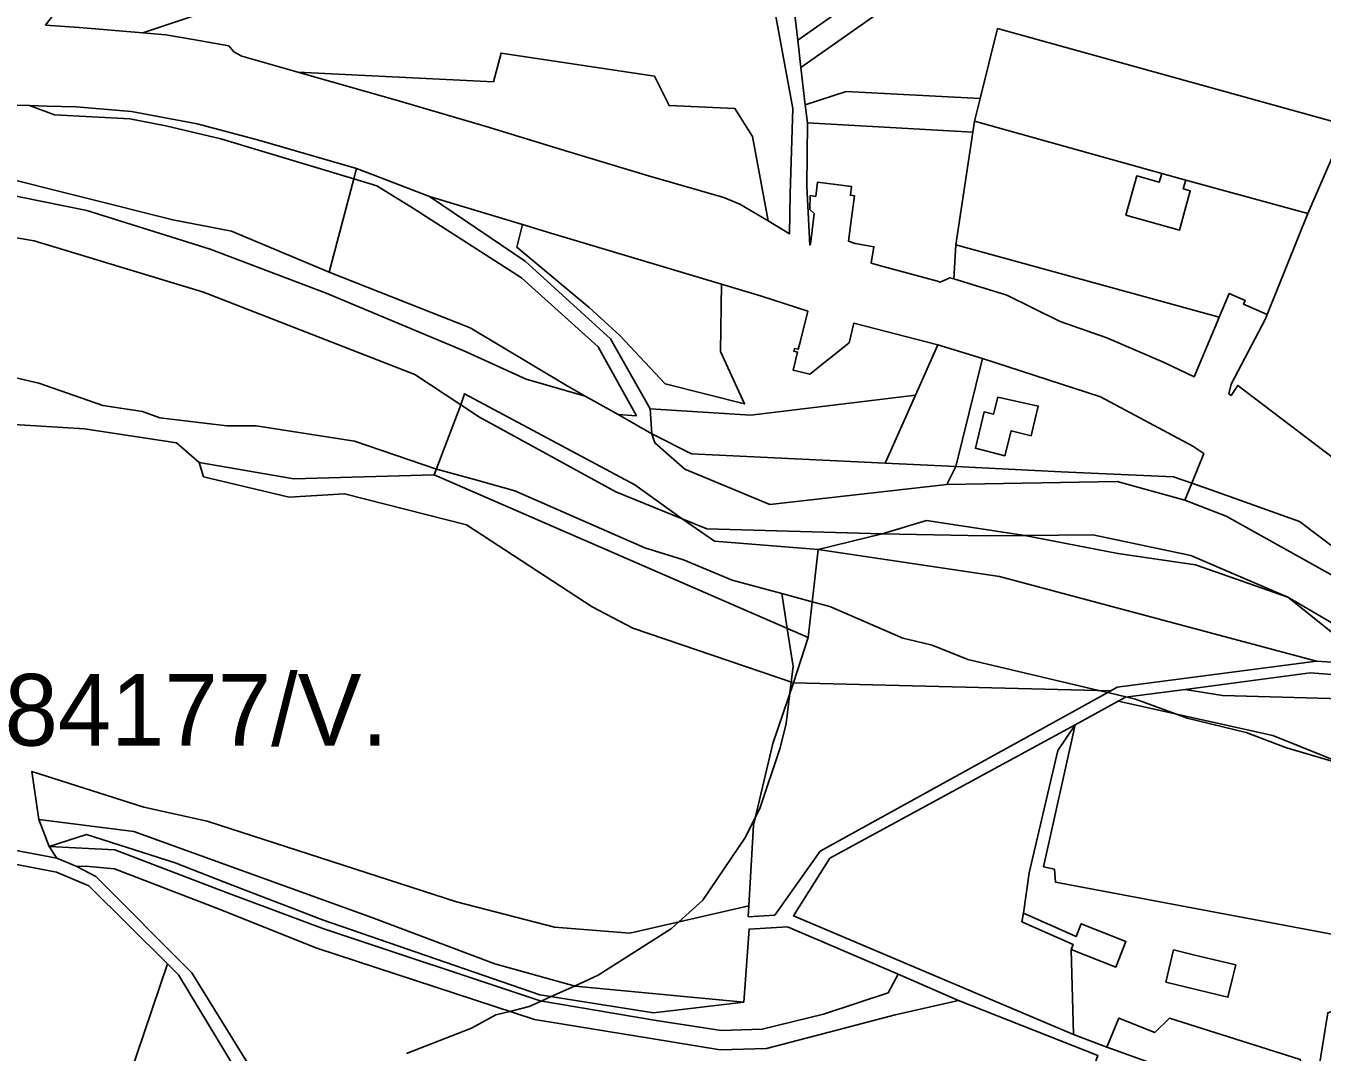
# Model space of a CAD drawing. Extents: x -477304 to -465429, y -1159113 to -1149210.
# Drawn here: x -471337.9 to -471066.6, y -1153796.8 to -1153582 of the extents above; entities that cross this region are included whole.
import ezdxf

# ---------------------------------------------------------------- set-up
doc = ezdxf.new("R2010")
doc.units = 0
for name, color, linetype in [('BPEJ_s', 7, 'Continuous'), ('orna_s', 7, 'Continuous'), ('PUPFL_s', 7, 'Continuous'), ('trav_porost_s', 7, 'Continuous'), ('voda_s', 7, 'Continuous'), ('zahrada_s', 7, 'Continuous')]:
    doc.layers.add(name, color=color, linetype=linetype)

msp = doc.modelspace()

# ---------------------------------------------------------------- linework, layer by layer
at = {"layer": 'BPEJ_s'}
for points in [[(-471354.58, -1153652.28), (-471335.23, -1153656.75), (-471321.84, -1153661.42), (-471313.55, -1153662.7), (-471309.94, -1153663.97), (-471295.91, -1153665.67), (-471289.75, -1153665.67), (-471269.13, -1153668.86), (-471252.01, -1153674.71), (-471251.7, -1153674.81), (-471244.04, -1153676.93), (-471235.55, -1153679.28), (-471208.34, -1153691.18), (-471200.26, -1153693.73), (-471190.06, -1153697.98), (-471179.68, -1153700.8)], [(-471060.68, -1153736.99), (-471074.01, -1153733.05), (-471082.51, -1153729.86), (-471094.84, -1153726.89), (-471097.28, -1153725.98), (-471105.68, -1153722.85), (-471107.39, -1153722.44), (-471111.46, -1153721.48), (-471113.3, -1153721.05), (-471140.75, -1153714.56), (-471148.19, -1153711.58), (-471151.67, -1153710.74), (-471154.35, -1153710.1), (-471169.66, -1153703.51), (-471173.34, -1153702.51), (-471179.68, -1153700.8), (-471190.06, -1153697.98), (-471200.26, -1153693.73), (-471208.34, -1153691.18), (-471235.55, -1153679.28), (-471244.04, -1153676.93), (-471251.7, -1153674.81), (-471252.01, -1153674.71), (-471269.13, -1153668.86), (-471289.75, -1153665.67), (-471295.91, -1153665.67), (-471309.94, -1153663.97), (-471313.55, -1153662.7), (-471321.84, -1153661.42), (-471335.23, -1153656.75), (-471354.58, -1153652.28)], [(-471179.68, -1153700.8), (-471178.55, -1153708.1), (-471177.31, -1153716.05), (-471177.71, -1153719.3), (-471178.01, -1153721.64), (-471178.8, -1153727.95), (-471180.07, -1153733.05), (-471184.32, -1153745.8), (-471185.24, -1153747.64), (-471187.3, -1153751.76), (-471196.23, -1153764.93), (-471201.28, -1153769.49), (-471202.82, -1153770.89), (-471218.12, -1153780.66), (-471223.09, -1153782.93), (-471227.97, -1153785.15), (-471230.04, -1153786.1), (-471232.57, -1153787.25), (-471236.65, -1153788.24), (-471239.59, -1153788.95), (-471244.69, -1153791.72), (-471258.29, -1153797.03)], [(-471258.29, -1153797.03), (-471244.69, -1153791.72), (-471239.59, -1153788.95), (-471236.65, -1153788.24), (-471232.57, -1153787.25), (-471230.04, -1153786.1), (-471227.97, -1153785.15), (-471223.09, -1153782.93), (-471218.12, -1153780.66), (-471202.82, -1153770.89), (-471201.28, -1153769.49), (-471196.23, -1153764.93), (-471187.3, -1153751.76), (-471185.24, -1153747.64), (-471184.32, -1153745.8), (-471180.07, -1153733.05), (-471178.8, -1153727.95), (-471178.01, -1153721.64), (-471177.71, -1153719.3), (-471177.31, -1153716.05), (-471178.55, -1153708.1), (-471179.68, -1153700.8), (-471173.34, -1153702.51), (-471169.66, -1153703.51), (-471154.35, -1153710.1), (-471151.67, -1153710.74), (-471148.19, -1153711.58), (-471140.75, -1153714.56), (-471113.3, -1153721.05), (-471111.46, -1153721.48), (-471107.39, -1153722.44), (-471105.68, -1153722.85), (-471097.28, -1153725.98), (-471094.84, -1153726.89), (-471082.51, -1153729.86), (-471074.01, -1153733.05)], [(-471074.01, -1153733.05), (-471060.68, -1153736.99), (-471055.31, -1153738.58), (-471054.89, -1153738.74), (-471051.79, -1153739.95), (-471051.7, -1153739.98), (-471043.83, -1153743.04), (-471040, -1153745.17), (-471038.71, -1153745.63), (-471025.97, -1153750.27), (-471017.47, -1153754.52), (-471002.59, -1153759.83), (-470987.12, -1153763.11), (-470977.51, -1153765.15), (-470957.55, -1153767.73), (-470955.93, -1153767.94)]]:
    msp.add_lwpolyline(points, dxfattribs=at)
at = {"layer": 'orna_s'}
for points in [[(-471161, -1153631.6), (-471160.41, -1153628.17), (-471164.31, -1153627.51), (-471165.71, -1153627.02), (-471165.08, -1153622.21), (-471164.48, -1153617.5), (-471165.33, -1153617.39), (-471165.1, -1153615.56), (-471172.19, -1153614.66), (-471172.57, -1153617.64), (-471173.76, -1153617.49), (-471173.82, -1153620.4), (-471172.92, -1153621.22), (-471173.5, -1153626), (-471173.71, -1153627.59), (-471173.82, -1153627.84), (-471174.45, -1153615.52), (-471174.34, -1153602.22), (-471139.7, -1153604.19), (-471143.26, -1153627.79), (-471143.7, -1153634.91), (-471144.49, -1153634.67), (-471146.55, -1153635.57), (-471147.12, -1153635.39), (-471158.75, -1153632.26)], [(-471187.47, -1153661.08), (-471204.09, -1153656.85), (-471213.6, -1153646.78), (-471220.03, -1153640.89), (-471235.18, -1153628.26), (-471233.99, -1153623.54), (-471228.08, -1153625.33), (-471192.33, -1153636.01), (-471192.5, -1153650.1)], [(-471093.61, -1153669.94), (-471091.36, -1153671.49), (-471093.87, -1153677.66), (-471097.68, -1153676.34), (-471121.23, -1153675.3), (-471143.23, -1153674.15), (-471137.68, -1153651.55), (-471112.96, -1153659.6)], [(-471127.5, -1153667.73), (-471127.06, -1153665.92), (-471125.99, -1153661.55), (-471134.47, -1153659.69), (-471135.4, -1153663.24), (-471137.35, -1153662.75), (-471139.16, -1153670.37), (-471132.97, -1153671.94), (-471131.65, -1153666.7)]]:
    msp.add_lwpolyline(points, close=True, dxfattribs=at)
at = {"layer": 'PUPFL_s'}
for points in [[(-471406.89, -1153633.21), (-471388.85, -1153628.56), (-471368.37, -1153624.7), (-471354.27, -1153623.84), (-471336.24, -1153626.97), (-471300.73, -1153637.7), (-471256.52, -1153654.94), (-471246.89, -1153661.26), (-471252.48, -1153675.94), (-471281.83, -1153676.78), (-471301.68, -1153673.32), (-471306.42, -1153669.23), (-471325.67, -1153666.28), (-471348.43, -1153664.93), (-471373.29, -1153661.39), (-471373.22, -1153657.1), (-471376.83, -1153636.91)], [(-471193.76, -1153689.83), (-471172.11, -1153691.58), (-471174.18, -1153710), (-471252.48, -1153675.94), (-471246.89, -1153661.26), (-471242.97, -1153663.84), (-471214.45, -1153679.48), (-471200.56, -1153685.11)], [(-471219.37, -1153703.55), (-471245.73, -1153686.39), (-471271.21, -1153679.9), (-471282.8, -1153680.62), (-471300.73, -1153676.32), (-471301.68, -1153673.32), (-471281.83, -1153676.78), (-471252.48, -1153675.94), (-471174.18, -1153710), (-471177.26, -1153719.45), (-471210.9, -1153708.02)], [(-471193.76, -1153689.83), (-471200.56, -1153685.11), (-471195.38, -1153687.21), (-471158.71, -1153688.25), (-471172.11, -1153691.58)], [(-471177.26, -1153719.45), (-471174.18, -1153710), (-471172.11, -1153691.58), (-471134.15, -1153697.23), (-471067.77, -1153714.93), (-471109.49, -1153720.4), (-471110.78, -1153721.11)], [(-471045.24, -1153722.89), (-471047.67, -1153727.98), (-471062.46, -1153722.83), (-471087.44, -1153722.09), (-471095.24, -1153720.84), (-471069.07, -1153717.39), (-471050.9, -1153718.74), (-471048.82, -1153720.34)], [(-471062.46, -1153722.83), (-471047.67, -1153727.98), (-471054.42, -1153737.07), (-471055.03, -1153739.25), (-471076.91, -1153730.5), (-471109.26, -1153723.32), (-471107.74, -1153722.49), (-471095.24, -1153720.84), (-471087.44, -1153722.09)]]:
    msp.add_lwpolyline(points, close=True, dxfattribs=at)
at = {"layer": 'trav_porost_s'}
for points in [[(-471333.85, -1153581.8), (-471284.42, -1153516.49), (-471271.12, -1153523.44), (-471258.45, -1153508.79), (-471239.88, -1153526.59), (-471241.9, -1153533.71), (-471224.55, -1153540.15), (-471224.06, -1153537.45), (-471228.66, -1153533.34), (-471231.23, -1153518.99), (-471230.98, -1153505.26), (-471207.16, -1153522.32), (-471212.88, -1153536.2), (-471209.72, -1153536.58), (-471210.02, -1153538.18), (-471228.36, -1153554.87), (-471313.46, -1153583.41), (-471326.79, -1153582.27)], [(-471176.35, -1153584.93), (-471130.99, -1153553.06), (-471083.94, -1153510.15), (-471062.29, -1153507.71), (-471031.46, -1153524.86), (-471028.78, -1153526.78), (-471048.43, -1153572.29), (-471128.14, -1153557.17), (-471175.69, -1153590.63)], [(-471177.79, -1153572.61), (-471183.99, -1153548.58), (-471187.91, -1153540.12), (-471188.18, -1153539.53), (-471141.51, -1153533.33), (-471141.91, -1153516.67), (-471083.94, -1153510.15), (-471130.99, -1153553.06), (-471176.35, -1153584.93)], [(-471182.53, -1153622.79), (-471185.83, -1153605.14), (-471189.51, -1153599.25), (-471203.28, -1153598.64), (-471206.34, -1153592.51), (-471238.45, -1153587.66), (-471240.07, -1153593.64), (-471281.03, -1153591.65), (-471292.74, -1153588.26), (-471294.41, -1153587.4), (-471295.44, -1153586.16), (-471302.94, -1153584.77), (-471308.68, -1153583.82), (-471313.46, -1153583.41), (-471228.36, -1153554.87), (-471210.02, -1153538.18), (-471209.72, -1153536.58), (-471193.62, -1153538.51), (-471191.89, -1153542.05), (-471187.8, -1153550.48), (-471184.55, -1153560.24), (-471177.37, -1153599.25), (-471177.96, -1153617.05), (-471178.08, -1153625.46)], [(-471174.77, -1153598.49), (-471175.69, -1153590.63), (-471128.14, -1153557.17), (-471048.43, -1153572.29), (-471061.57, -1153602.74), (-471134.51, -1153582.52), (-471138.19, -1153597.16), (-471166.2, -1153595.66)], [(-471134.51, -1153582.52), (-471061.57, -1153602.74), (-471069.6, -1153621.24), (-471095.14, -1153614.26), (-471100.14, -1153612.84), (-471139.38, -1153601.89), (-471138.19, -1153597.16)], [(-471206.34, -1153592.51), (-471203.28, -1153598.64), (-471189.51, -1153599.25), (-471185.83, -1153605.14), (-471182.53, -1153622.79), (-471188.46, -1153619.3), (-471191.86, -1153617.9), (-471207.58, -1153613.36), (-471224.5, -1153608.22), (-471241.57, -1153603.03), (-471260.18, -1153597.59), (-471281.03, -1153591.65), (-471240.07, -1153593.64), (-471238.45, -1153587.66)], [(-471138.19, -1153597.16), (-471139.38, -1153601.89), (-471139.7, -1153604.19), (-471174.34, -1153602.22), (-471174.77, -1153598.49), (-471166.2, -1153595.66)], [(-471352.98, -1153612.48), (-471349.03, -1153598.31), (-471337.21, -1153598.64), (-471331.98, -1153600.59), (-471316.22, -1153601.39), (-471308.67, -1153602.86), (-471297.15, -1153605.56), (-471269.32, -1153613.96), (-471274.46, -1153633.5), (-471294.93, -1153624.9), (-471307.2, -1153622.58), (-471345.11, -1153613.05)], [(-471316.22, -1153601.39), (-471331.98, -1153600.59), (-471337.21, -1153598.64), (-471333.54, -1153598.74), (-471327.39, -1153598.92), (-471315.85, -1153599.85), (-471302.08, -1153602.43), (-471289.45, -1153605.83), (-471268.75, -1153611.78), (-471269.32, -1153613.96), (-471297.15, -1153605.56), (-471308.67, -1153602.86)], [(-471264.46, -1153615.43), (-471256.8, -1153620.16), (-471234.17, -1153634.7), (-471218.16, -1153649.12), (-471210.13, -1153663.59), (-471213.97, -1153663.33), (-471220.86, -1153659.44), (-471224.97, -1153657.12), (-471244.96, -1153645.16), (-471274.46, -1153633.5), (-471269.32, -1153613.96)], [(-471269.32, -1153613.96), (-471268.75, -1153611.78), (-471265.26, -1153613.13), (-471253.48, -1153617.65), (-471233.4, -1153631.2), (-471215.56, -1153647.46), (-471207.22, -1153662.09), (-471206.91, -1153667.31), (-471213.97, -1153663.33), (-471210.13, -1153663.59), (-471218.16, -1153649.12), (-471234.17, -1153634.7), (-471256.8, -1153620.16), (-471264.46, -1153615.43)], [(-471174.22, -1153641.64), (-471175.88, -1153648.19), (-471176.24, -1153649.65), (-471177.02, -1153649.46), (-471177.16, -1153650.04), (-471176.38, -1153650.23), (-471177.34, -1153653.99), (-471173.85, -1153654.86), (-471165.62, -1153648.27), (-471164.59, -1153644.16), (-471147.02, -1153648.7), (-471151.73, -1153659.27), (-471186.19, -1153663.44), (-471207.22, -1153662.09), (-471215.56, -1153647.46), (-471233.4, -1153631.2), (-471253.48, -1153617.65), (-471233.99, -1153623.54), (-471235.18, -1153628.26), (-471220.03, -1153640.89), (-471213.6, -1153646.78), (-471204.09, -1153656.85), (-471187.47, -1153661.08), (-471192.5, -1153650.1), (-471192.33, -1153636.01), (-471183.91, -1153638.52)], [(-471147.02, -1153648.7), (-471137.68, -1153651.55), (-471143.23, -1153674.15), (-471158.04, -1153673.45), (-471151.73, -1153659.27)], [(-471207.22, -1153662.09), (-471186.19, -1153663.44), (-471151.73, -1153659.27), (-471158.04, -1153673.45), (-471198.63, -1153671.52), (-471206.91, -1153667.31)], [(-471093.08, -1153694.76), (-471073.77, -1153701.53), (-471056.06, -1153715.67), (-471067.77, -1153714.93), (-471134.15, -1153697.23), (-471172.11, -1153691.58), (-471158.71, -1153688.25), (-471137.14, -1153688.67), (-471128.79, -1153688.6), (-471109.33, -1153692.4)], [(-471094.05, -1153692.81), (-471073.77, -1153701.53), (-471093.08, -1153694.76), (-471109.33, -1153692.4), (-471128.79, -1153688.6), (-471114.57, -1153688.49)], [(-471186.76, -1153768.48), (-471186.57, -1153766.12), (-471185.62, -1153749.25), (-471181.6, -1153732.14), (-471177.26, -1153719.45), (-471110.78, -1153721.11), (-471171.66, -1153754.73), (-471181.18, -1153768.11)], [(-471124.94, -1153757.95), (-471118.28, -1153728.23), (-471109.26, -1153723.32), (-471076.91, -1153730.5), (-471055.03, -1153739.25), (-471064.21, -1153772.14), (-471122.36, -1153761.21), (-471122.61, -1153758.5)], [(-471331.57, -1153759.12), (-471324.8, -1153761.99), (-471308.3, -1153778.31), (-471321.14, -1153816.22), (-471330, -1153817.56), (-471358.6, -1153821.9), (-471359.29, -1153818.69), (-471392.29, -1153823.16), (-471417.57, -1153832.86), (-471423.56, -1153831.76), (-471493.91, -1153727.81)], [(-471118.28, -1153728.23), (-471121.89, -1153733.6), (-471127.93, -1153759.27), (-471129.07, -1153767.71), (-471129.41, -1153769.46), (-471118.71, -1153774.22), (-471119.12, -1153775.26), (-471118.62, -1153793.09), (-471177.24, -1153768.27), (-471169.67, -1153756.2)], [(-471306.68, -1153757.15), (-471325.27, -1153751.21), (-471333.08, -1153753.71), (-471335.25, -1153748.1), (-471315.36, -1153750.55), (-471265.49, -1153768.6), (-471239.79, -1153778.25), (-471222.93, -1153782.97), (-471187.65, -1153786.29), (-471206.55, -1153788.51), (-471230.35, -1153784.78), (-471275.84, -1153769.09), (-471296.35, -1153761.21)], [(-471155.36, -1153780.46), (-471157.46, -1153784.35), (-471170.93, -1153788.85), (-471183.81, -1153791.98), (-471192.39, -1153792.24), (-471206.42, -1153790.06), (-471230.31, -1153786.05), (-471275.81, -1153770.92), (-471296.18, -1153763.25), (-471319.33, -1153754.41), (-471333.08, -1153753.71), (-471325.27, -1153751.21), (-471306.68, -1153757.15), (-471296.35, -1153761.21), (-471275.84, -1153769.09), (-471230.35, -1153784.78), (-471206.55, -1153788.51), (-471187.65, -1153786.29), (-471186.56, -1153771), (-471178.5, -1153770.54)], [(-471183.81, -1153791.98), (-471170.93, -1153788.85), (-471157.46, -1153784.35), (-471155.36, -1153780.46), (-471142.67, -1153785.95), (-471155.97, -1153788.93), (-471169.78, -1153792.61), (-471182.88, -1153796.01), (-471192.58, -1153796.27), (-471207.02, -1153793.92), (-471231.47, -1153789.94), (-471277.06, -1153774.99), (-471298.17, -1153766.55), (-471319.38, -1153758.39), (-471325.5, -1153757.81), (-471327.27, -1153757.92), (-471331.45, -1153756.14), (-471333.08, -1153753.71), (-471319.33, -1153754.41), (-471296.18, -1153763.25), (-471275.81, -1153770.92), (-471230.31, -1153786.05), (-471206.42, -1153790.06), (-471192.39, -1153792.24)], [(-471298.17, -1153766.55), (-471277.06, -1153774.99), (-471231.47, -1153789.94), (-471207.02, -1153793.92), (-471192.58, -1153796.27), (-471182.88, -1153796.01), (-471169.78, -1153792.61), (-471155.97, -1153788.93), (-471142.67, -1153785.95), (-471113.56, -1153797.45), (-471121.38, -1153819.2), (-471134.85, -1153854.12), (-471203.7, -1153846), (-471201.12, -1153836.52), (-471277.98, -1153820.94), (-471303.23, -1153780.15), (-471323.33, -1153760.02), (-471327.27, -1153757.92), (-471325.5, -1153757.81), (-471319.38, -1153758.39)], [(-471099.3, -1153782.15), (-471086.29, -1153785.27), (-471085.33, -1153781.27), (-471084.67, -1153778.51), (-471090.31, -1153777.15), (-471093.81, -1153776.31), (-471097.68, -1153775.38)], [(-471308.3, -1153778.31), (-471306.03, -1153780.56), (-471285.31, -1153814.79), (-471306.18, -1153880.06), (-471307.58, -1153880.55), (-471321.14, -1153816.22)], [(-471101.62, -1153792.65), (-471098.55, -1153789.64), (-471071.14, -1153798.29), (-471069.04, -1153811), (-471111.67, -1153795.74), (-471109.1, -1153789.64)]]:
    msp.add_lwpolyline(points, close=True, dxfattribs=at)
for points in [[(-470916.69, -1153576.1), (-470922.83, -1153596.82), (-470926.99, -1153609.61), (-470929.03, -1153614.87), (-470976.69, -1153674.58), (-470998.31, -1153687.51), (-471004.23, -1153697.53), (-471015.11, -1153711.89), (-471022.28, -1153705.14), (-471038.87, -1153692.18), (-471062.48, -1153673.79), (-471084.25, -1153657.2), (-471085.63, -1153659.32), (-471086.1, -1153658.95), (-471085.64, -1153656.92), (-471078.43, -1153643.3), (-471078.06, -1153642.37), (-471069.6, -1153621.24), (-471061.57, -1153602.74), (-471048.43, -1153572.29)], [(-471348.43, -1153664.93), (-471325.67, -1153666.28), (-471306.42, -1153669.23), (-471301.68, -1153673.32), (-471300.73, -1153676.32), (-471282.8, -1153680.62), (-471271.21, -1153679.9), (-471245.73, -1153686.39), (-471219.37, -1153703.55), (-471210.9, -1153708.02), (-471177.26, -1153719.45), (-471181.6, -1153732.14), (-471185.62, -1153749.25), (-471186.57, -1153766.12), (-471211.54, -1153771.85), (-471227.28, -1153770.63), (-471247.8, -1153765.32), (-471300.01, -1153748.45), (-471313.26, -1153745.46), (-471336.67, -1153738), (-471335.25, -1153748.1), (-471333.08, -1153753.71), (-471331.45, -1153756.14), (-471427.54, -1153738.04)], [(-471071.14, -1153798.29), (-471098.55, -1153789.64), (-471101.62, -1153792.65), (-471109.1, -1153789.64), (-471111.67, -1153795.74), (-471118.62, -1153793.09), (-471119.12, -1153775.26), (-471109.79, -1153778.95), (-471107.66, -1153773.58), (-471116.99, -1153769.89), (-471118.04, -1153772.55), (-471129.07, -1153767.71), (-471127.93, -1153759.27), (-471121.89, -1153733.6), (-471118.28, -1153728.23), (-471124.94, -1153757.95), (-471122.61, -1153758.5), (-471122.36, -1153761.21), (-471064.21, -1153772.14)], [(-471069.04, -1153811), (-471065.4, -1153788.53), (-471059.86, -1153786.72), (-471057.58, -1153779.38), (-471061.2, -1153776.16), (-471058.12, -1153766.09), (-471055.84, -1153766.49), (-471052.15, -1153742.84), (-471033.28, -1153761.1), (-471007.58, -1153775.32), (-470979.13, -1153781.82), (-470977.39, -1153788.44), (-470971.42, -1153791.61), (-470952.36, -1153793.76), (-470955.43, -1153805.34)], [(-471065.4, -1153788.53), (-471069.04, -1153811)]]:
    msp.add_lwpolyline(points, dxfattribs=at)
at = {"layer": 'voda_s'}
for points in [[(-471275.08, -1153637.93), (-471299.39, -1153628.66), (-471325.21, -1153620.6), (-471353.48, -1153614.9), (-471352.98, -1153612.48), (-471345.11, -1153613.05), (-471307.2, -1153622.58), (-471294.93, -1153624.9), (-471274.46, -1153633.5), (-471244.96, -1153645.16), (-471224.97, -1153657.12), (-471220.86, -1153659.44), (-471233.19, -1153655.92), (-471246.37, -1153649.87)], [(-471246.1, -1153658.95), (-471210.48, -1153678.02), (-471200.56, -1153685.11), (-471214.45, -1153679.48), (-471242.97, -1153663.84), (-471246.89, -1153661.26)], [(-471145.17, -1153677.93), (-471182.21, -1153682.16), (-471200.02, -1153674.72), (-471206.25, -1153669.2), (-471206.91, -1153667.31), (-471198.63, -1153671.52), (-471158.04, -1153673.45), (-471143.23, -1153674.15)], [(-471095.31, -1153681.22), (-471109.51, -1153677.3), (-471145.17, -1153677.93), (-471143.23, -1153674.15), (-471121.23, -1153675.3), (-471097.68, -1153676.34), (-471093.87, -1153677.66)], [(-471062.99, -1153697.75), (-471086.67, -1153684.56), (-471095.31, -1153681.22), (-471093.87, -1153677.66), (-471088.67, -1153679.47), (-471071.33, -1153685.71), (-471059.91, -1153694.3), (-471028.35, -1153721.53)], [(-471137.14, -1153688.67), (-471158.71, -1153688.25), (-471149.4, -1153685.46), (-471128.79, -1153688.6)], [(-471056.06, -1153715.67), (-471073.77, -1153701.53), (-471048.79, -1153716.1)]]:
    msp.add_lwpolyline(points, close=True, dxfattribs=at)
for points in [[(-471353.48, -1153614.9), (-471325.21, -1153620.6), (-471299.39, -1153628.66), (-471275.08, -1153637.93), (-471246.37, -1153649.87), (-471233.19, -1153655.92), (-471220.86, -1153659.44), (-471213.97, -1153663.33), (-471206.91, -1153667.31), (-471206.25, -1153669.2), (-471200.02, -1153674.72), (-471182.21, -1153682.16), (-471145.17, -1153677.93), (-471109.51, -1153677.3), (-471095.31, -1153681.22), (-471086.67, -1153684.56), (-471062.99, -1153697.75)], [(-470862.33, -1153760.24), (-470956.18, -1153753.69), (-470978.67, -1153751.24), (-471009.74, -1153741.62), (-471043.98, -1153719.13), (-471048.79, -1153716.1), (-471073.77, -1153701.53), (-471094.05, -1153692.81), (-471114.57, -1153688.49), (-471128.79, -1153688.6), (-471149.4, -1153685.46), (-471158.71, -1153688.25), (-471195.38, -1153687.21), (-471200.56, -1153685.11), (-471210.48, -1153678.02), (-471246.1, -1153658.95), (-471246.89, -1153661.26), (-471256.52, -1153654.94), (-471300.73, -1153637.7), (-471336.24, -1153626.97), (-471354.27, -1153623.84)]]:
    msp.add_lwpolyline(points, dxfattribs=at)
at = {"layer": 'zahrada_s'}
for points in [[(-471107.67, -1153621.59), (-471096.46, -1153624.72), (-471094.17, -1153616.48), (-471095.65, -1153616.08), (-471095.14, -1153614.26), (-471069.6, -1153621.24), (-471078.06, -1153642.37), (-471083.03, -1153640.21), (-471082.69, -1153639.42), (-471086.02, -1153637.98), (-471086.78, -1153639.78), (-471088.11, -1153642.94), (-471143.26, -1153627.79), (-471139.7, -1153604.19), (-471139.38, -1153601.89), (-471100.14, -1153612.84), (-471100.66, -1153614.67), (-471105.4, -1153613.36)], [(-471143.26, -1153627.79), (-471088.11, -1153642.94), (-471088.55, -1153643.98), (-471093.38, -1153655.43), (-471099.64, -1153652.41), (-471111.66, -1153647.23), (-471121.43, -1153643.85), (-471132.6, -1153638.32), (-471143.7, -1153634.91)]]:
    msp.add_lwpolyline(points, close=True, dxfattribs=at)

# ---------------------------------------------------------------- texts
at = {"layer": 'BPEJ_s'}
msp.add_text('84177/V.', height=15, dxfattribs=at).set_placement((-471342.4, -1153732.61))

doc.saveas('drawing.dxf')
